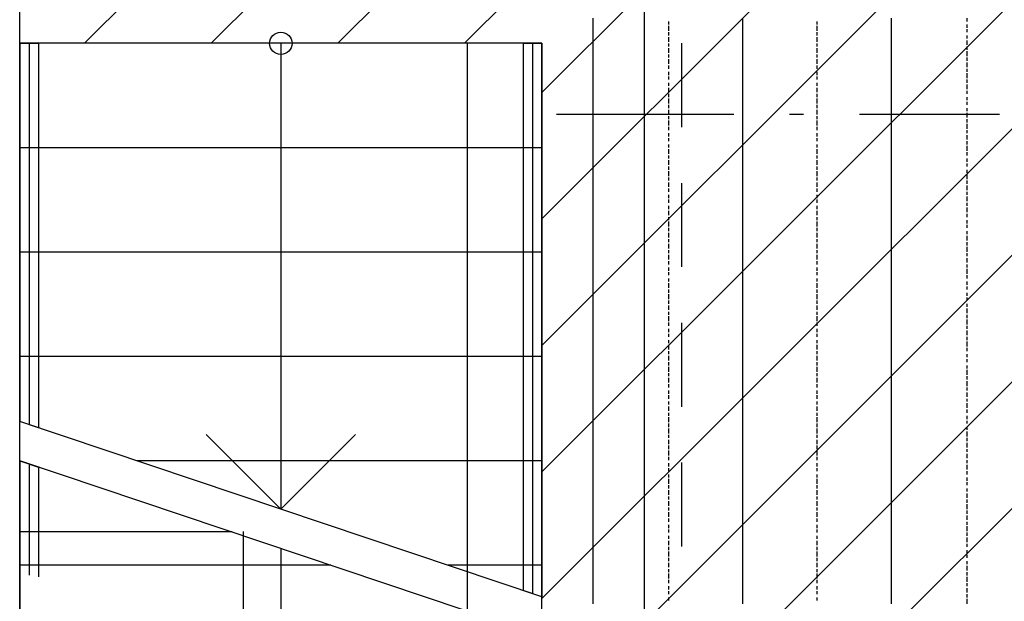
# Model space of a CAD drawing. Extents: x 997 to 109698, y 921 to 94021.
# Tile 404 of 656: x 13473 to 16112, y 41924 to 43484. Entities that reach past the tile are written whole.
import ezdxf

# ---------------------------------------------------------------- set-up
doc = ezdxf.new("R2010")
doc.units = 0
doc.header["$MEASUREMENT"] = 0
for name, color, linetype in [('12', 7, 'CONTINUOUS'), ('28', 7, 'CONTINUOUS'), ('40', 7, 'CONTINUOUS')]:
    doc.layers.add(name, color=color, linetype=linetype)

msp = doc.modelspace()

# ---------------------------------------------------------------- linework, layer by layer
at = {"layer": '12', "color": 24}
for p, q in [((15147.636205, 35595.953237), (15147.636205, 45195.953237)), ((15247.636205, 43195.953237), (15247.636205, 43420.953237)), ((15247.636205, 42820.953237), (15247.636205, 43045.953237)), ((15247.636205, 42445.953237), (15247.636205, 42670.953237)), ((15247.636205, 42070.953237), (15247.636205, 42295.953237))]:
    msp.add_line(p, q, dxfattribs=at)
at = {"layer": '12', "color": 5}
for p, q in [((15009.630503, 43475.563401), (15009.630503, 43488.563401)), ((15009.630503, 43467.563401), (15009.630503, 43475.563401)), ((15411.630503, 43475.563401), (15411.630503, 43488.563401)), ((15411.630503, 43467.563401), (15411.630503, 43475.563401)), ((15809.630503, 43475.563401), (15809.630503, 43488.563401)), ((15809.630503, 43467.563401), (15809.630503, 43475.563401)), ((15009.630503, 43454.563401), (15009.630503, 43467.563401)), ((15009.630503, 43445.563401), (15009.630503, 43454.563401)), ((15411.630503, 43454.563401), (15411.630503, 43467.563401)), ((15411.630503, 43445.563401), (15411.630503, 43454.563401)), ((15809.630503, 43454.563401), (15809.630503, 43467.563401)), ((15809.630503, 43445.563401), (15809.630503, 43454.563401)), ((15009.630503, 43437.563401), (15009.630503, 43445.563401)), ((15009.630503, 43424.563401), (15009.630503, 43437.563401)), ((15009.630503, 43416.563401), (15009.630503, 43424.563401)), ((15411.630503, 43437.563401), (15411.630503, 43445.563401)), ((15411.630503, 43424.563401), (15411.630503, 43437.563401)), ((15411.630503, 43416.563401), (15411.630503, 43424.563401)), ((15809.630503, 43437.563401), (15809.630503, 43445.563401)), ((15809.630503, 43424.563401), (15809.630503, 43437.563401)), ((15809.630503, 43416.563401), (15809.630503, 43424.563401)), ((15009.630503, 43407.563401), (15009.630503, 43416.563401)), ((15009.630503, 43395.563401), (15009.630503, 43407.563401)), ((15009.630503, 43386.563401), (15009.630503, 43395.563401)), ((15411.630503, 43407.563401), (15411.630503, 43416.563401)), ((15411.630503, 43395.563401), (15411.630503, 43407.563401)), ((15411.630503, 43386.563401), (15411.630503, 43395.563401)), ((15809.630503, 43407.563401), (15809.630503, 43416.563401)), ((15809.630503, 43395.563401), (15809.630503, 43407.563401)), ((15809.630503, 43386.563401), (15809.630503, 43395.563401)), ((15009.630503, 43378.563401), (15009.630503, 43386.563401)), ((15009.630503, 43365.563401), (15009.630503, 43378.563401)), ((15411.630503, 43378.563401), (15411.630503, 43386.563401)), ((15411.630503, 43365.563401), (15411.630503, 43378.563401)), ((15809.630503, 43378.563401), (15809.630503, 43386.563401)), ((15809.630503, 43365.563401), (15809.630503, 43378.563401)), ((15009.630503, 43356.563401), (15009.630503, 43365.563401)), ((15009.630503, 43344.563401), (15009.630503, 43356.563401)), ((15009.630503, 43335.563401), (15009.630503, 43344.563401)), ((15411.630503, 43356.563401), (15411.630503, 43365.563401)), ((15411.630503, 43344.563401), (15411.630503, 43356.563401)), ((15411.630503, 43335.563401), (15411.630503, 43344.563401)), ((15809.630503, 43356.563401), (15809.630503, 43365.563401)), ((15809.630503, 43344.563401), (15809.630503, 43356.563401)), ((15809.630503, 43335.563401), (15809.630503, 43344.563401)), ((15009.630503, 43327.563401), (15009.630503, 43335.563401)), ((15009.630503, 43314.563401), (15009.630503, 43327.563401)), ((15009.630503, 43306.563401), (15009.630503, 43314.563401)), ((15411.630503, 43327.563401), (15411.630503, 43335.563401)), ((15411.630503, 43314.563401), (15411.630503, 43327.563401)), ((15411.630503, 43306.563401), (15411.630503, 43314.563401)), ((15809.630503, 43327.563401), (15809.630503, 43335.563401)), ((15809.630503, 43314.563401), (15809.630503, 43327.563401)), ((15809.630503, 43306.563401), (15809.630503, 43314.563401)), ((15009.630503, 43297.563401), (15009.630503, 43306.563401)), ((15009.630503, 43285.563401), (15009.630503, 43297.563401)), ((15411.630503, 43297.563401), (15411.630503, 43306.563401)), ((15411.630503, 43285.563401), (15411.630503, 43297.563401)), ((15809.630503, 43297.563401), (15809.630503, 43306.563401)), ((15809.630503, 43285.563401), (15809.630503, 43297.563401)), ((15009.630503, 43276.563401), (15009.630503, 43285.563401)), ((15009.630503, 43268.563401), (15009.630503, 43276.563401)), ((15009.630503, 43255.563401), (15009.630503, 43268.563401)), ((15411.630503, 43276.563401), (15411.630503, 43285.563401)), ((15411.630503, 43268.563401), (15411.630503, 43276.563401)), ((15411.630503, 43255.563401), (15411.630503, 43268.563401)), ((15809.630503, 43276.563401), (15809.630503, 43285.563401)), ((15809.630503, 43268.563401), (15809.630503, 43276.563401)), ((15809.630503, 43255.563401), (15809.630503, 43268.563401)), ((15009.630503, 43246.563401), (15009.630503, 43255.563401)), ((15009.630503, 43234.563401), (15009.630503, 43246.563401)), ((15411.630503, 43246.563401), (15411.630503, 43255.563401)), ((15411.630503, 43234.563401), (15411.630503, 43246.563401)), ((15809.630503, 43246.563401), (15809.630503, 43255.563401)), ((15809.630503, 43234.563401), (15809.630503, 43246.563401)), ((15009.630503, 43225.563401), (15009.630503, 43234.563401)), ((15009.630503, 43217.563401), (15009.630503, 43225.563401)), ((15009.630503, 43204.563401), (15009.630503, 43217.563401)), ((15411.630503, 43225.563401), (15411.630503, 43234.563401)), ((15411.630503, 43217.563401), (15411.630503, 43225.563401)), ((15411.630503, 43204.563401), (15411.630503, 43217.563401)), ((15809.630503, 43225.563401), (15809.630503, 43234.563401)), ((15809.630503, 43217.563401), (15809.630503, 43225.563401)), ((15809.630503, 43204.563401), (15809.630503, 43217.563401)), ((15009.630503, 43196.563401), (15009.630503, 43204.563401)), ((15009.630503, 43187.563401), (15009.630503, 43196.563401)), ((15009.630503, 43174.563401), (15009.630503, 43187.563401)), ((15411.630503, 43196.563401), (15411.630503, 43204.563401)), ((15411.630503, 43187.563401), (15411.630503, 43196.563401)), ((15411.630503, 43174.563401), (15411.630503, 43187.563401)), ((15809.630503, 43196.563401), (15809.630503, 43204.563401)), ((15809.630503, 43187.563401), (15809.630503, 43196.563401)), ((15809.630503, 43174.563401), (15809.630503, 43187.563401)), ((15009.630503, 43166.563401), (15009.630503, 43174.563401)), ((15009.630503, 43158.563401), (15009.630503, 43166.563401)), ((15009.630503, 43145.563401), (15009.630503, 43158.563401)), ((15411.630503, 43166.563401), (15411.630503, 43174.563401)), ((15411.630503, 43158.563401), (15411.630503, 43166.563401)), ((15411.630503, 43145.563401), (15411.630503, 43158.563401)), ((15809.630503, 43166.563401), (15809.630503, 43174.563401)), ((15809.630503, 43158.563401), (15809.630503, 43166.563401)), ((15809.630503, 43145.563401), (15809.630503, 43158.563401)), ((15009.630503, 43136.563401), (15009.630503, 43145.563401)), ((15009.630503, 43124.563401), (15009.630503, 43136.563401)), ((15411.630503, 43136.563401), (15411.630503, 43145.563401)), ((15411.630503, 43124.563401), (15411.630503, 43136.563401)), ((15809.630503, 43136.563401), (15809.630503, 43145.563401)), ((15809.630503, 43124.563401), (15809.630503, 43136.563401)), ((15009.630503, 43115.563401), (15009.630503, 43124.563401)), ((15009.630503, 43107.563401), (15009.630503, 43115.563401)), ((15009.630503, 43094.563401), (15009.630503, 43107.563401)), ((15411.630503, 43115.563401), (15411.630503, 43124.563401)), ((15411.630503, 43107.563401), (15411.630503, 43115.563401)), ((15411.630503, 43094.563401), (15411.630503, 43107.563401)), ((15809.630503, 43115.563401), (15809.630503, 43124.563401)), ((15809.630503, 43107.563401), (15809.630503, 43115.563401)), ((15809.630503, 43094.563401), (15809.630503, 43107.563401)), ((15009.630503, 43086.563401), (15009.630503, 43094.563401)), ((15009.630503, 43077.563401), (15009.630503, 43086.563401)), ((15009.630503, 43064.563401), (15009.630503, 43077.563401)), ((15411.630503, 43086.563401), (15411.630503, 43094.563401)), ((15411.630503, 43077.563401), (15411.630503, 43086.563401)), ((15411.630503, 43064.563401), (15411.630503, 43077.563401)), ((15809.630503, 43086.563401), (15809.630503, 43094.563401)), ((15809.630503, 43077.563401), (15809.630503, 43086.563401)), ((15809.630503, 43064.563401), (15809.630503, 43077.563401)), ((15009.630503, 43056.563401), (15009.630503, 43064.563401)), ((15009.630503, 43047.563401), (15009.630503, 43056.563401)), ((15411.630503, 43056.563401), (15411.630503, 43064.563401)), ((15411.630503, 43047.563401), (15411.630503, 43056.563401)), ((15809.630503, 43056.563401), (15809.630503, 43064.563401)), ((15809.630503, 43047.563401), (15809.630503, 43056.563401)), ((15009.630503, 43035.563401), (15009.630503, 43047.563401)), ((15009.630503, 43026.563401), (15009.630503, 43035.563401)), ((15009.630503, 43014.563401), (15009.630503, 43026.563401)), ((15411.630503, 43035.563401), (15411.630503, 43047.563401)), ((15411.630503, 43026.563401), (15411.630503, 43035.563401)), ((15411.630503, 43014.563401), (15411.630503, 43026.563401)), ((15809.630503, 43035.563401), (15809.630503, 43047.563401)), ((15809.630503, 43026.563401), (15809.630503, 43035.563401)), ((15809.630503, 43014.563401), (15809.630503, 43026.563401)), ((15009.630503, 43005.563401), (15009.630503, 43014.563401)), ((15009.630503, 42997.563401), (15009.630503, 43005.563401)), ((15009.630503, 42984.563401), (15009.630503, 42997.563401)), ((15411.630503, 43005.563401), (15411.630503, 43014.563401)), ((15411.630503, 42997.563401), (15411.630503, 43005.563401)), ((15411.630503, 42984.563401), (15411.630503, 42997.563401)), ((15809.630503, 43005.563401), (15809.630503, 43014.563401)), ((15809.630503, 42997.563401), (15809.630503, 43005.563401)), ((15809.630503, 42984.563401), (15809.630503, 42997.563401)), ((15009.630503, 42975.563401), (15009.630503, 42984.563401)), ((15009.630503, 42967.563401), (15009.630503, 42975.563401)), ((15411.630503, 42975.563401), (15411.630503, 42984.563401)), ((15411.630503, 42967.563401), (15411.630503, 42975.563401)), ((15809.630503, 42975.563401), (15809.630503, 42984.563401)), ((15809.630503, 42967.563401), (15809.630503, 42975.563401)), ((15009.630503, 42954.563401), (15009.630503, 42967.563401)), ((15009.630503, 42946.563401), (15009.630503, 42954.563401)), ((15009.630503, 42937.563401), (15009.630503, 42946.563401)), ((15411.630503, 42954.563401), (15411.630503, 42967.563401)), ((15411.630503, 42946.563401), (15411.630503, 42954.563401)), ((15411.630503, 42937.563401), (15411.630503, 42946.563401)), ((15809.630503, 42954.563401), (15809.630503, 42967.563401)), ((15809.630503, 42946.563401), (15809.630503, 42954.563401)), ((15809.630503, 42937.563401), (15809.630503, 42946.563401)), ((15009.630503, 42925.563401), (15009.630503, 42937.563401)), ((15009.630503, 42916.563401), (15009.630503, 42925.563401)), ((15411.630503, 42925.563401), (15411.630503, 42937.563401)), ((15411.630503, 42916.563401), (15411.630503, 42925.563401)), ((15809.630503, 42925.563401), (15809.630503, 42937.563401)), ((15809.630503, 42916.563401), (15809.630503, 42925.563401)), ((15009.630503, 42908.563401), (15009.630503, 42916.563401)), ((15009.630503, 42895.563401), (15009.630503, 42908.563401)), ((15009.630503, 42887.563401), (15009.630503, 42895.563401)), ((15411.630503, 42908.563401), (15411.630503, 42916.563401)), ((15411.630503, 42895.563401), (15411.630503, 42908.563401)), ((15411.630503, 42887.563401), (15411.630503, 42895.563401)), ((15809.630503, 42908.563401), (15809.630503, 42916.563401)), ((15809.630503, 42895.563401), (15809.630503, 42908.563401)), ((15809.630503, 42887.563401), (15809.630503, 42895.563401)), ((15009.630503, 42874.563401), (15009.630503, 42887.563401)), ((15009.630503, 42865.563401), (15009.630503, 42874.563401)), ((15009.630503, 42857.563401), (15009.630503, 42865.563401)), ((15411.630503, 42874.563401), (15411.630503, 42887.563401)), ((15411.630503, 42865.563401), (15411.630503, 42874.563401)), ((15411.630503, 42857.563401), (15411.630503, 42865.563401)), ((15809.630503, 42874.563401), (15809.630503, 42887.563401)), ((15809.630503, 42865.563401), (15809.630503, 42874.563401)), ((15809.630503, 42857.563401), (15809.630503, 42865.563401)), ((15009.630503, 42844.563401), (15009.630503, 42857.563401)), ((15009.630503, 42836.563401), (15009.630503, 42844.563401)), ((15411.630503, 42844.563401), (15411.630503, 42857.563401)), ((15411.630503, 42836.563401), (15411.630503, 42844.563401)), ((15809.630503, 42844.563401), (15809.630503, 42857.563401)), ((15809.630503, 42836.563401), (15809.630503, 42844.563401)), ((15009.630503, 42827.563401), (15009.630503, 42836.563401)), ((15009.630503, 42815.563401), (15009.630503, 42827.563401)), ((15009.630503, 42806.563401), (15009.630503, 42815.563401)), ((15411.630503, 42827.563401), (15411.630503, 42836.563401)), ((15411.630503, 42815.563401), (15411.630503, 42827.563401)), ((15411.630503, 42806.563401), (15411.630503, 42815.563401)), ((15809.630503, 42827.563401), (15809.630503, 42836.563401)), ((15809.630503, 42815.563401), (15809.630503, 42827.563401)), ((15809.630503, 42806.563401), (15809.630503, 42815.563401)), ((15009.630503, 42798.563401), (15009.630503, 42806.563401)), ((15009.630503, 42785.563401), (15009.630503, 42798.563401)), ((15411.630503, 42798.563401), (15411.630503, 42806.563401)), ((15411.630503, 42785.563401), (15411.630503, 42798.563401)), ((15809.630503, 42798.563401), (15809.630503, 42806.563401)), ((15809.630503, 42785.563401), (15809.630503, 42798.563401)), ((15009.630503, 42777.563401), (15009.630503, 42785.563401)), ((15009.630503, 42764.563401), (15009.630503, 42777.563401)), ((15009.630503, 42755.563401), (15009.630503, 42764.563401)), ((15411.630503, 42777.563401), (15411.630503, 42785.563401)), ((15411.630503, 42764.563401), (15411.630503, 42777.563401)), ((15411.630503, 42755.563401), (15411.630503, 42764.563401)), ((15809.630503, 42777.563401), (15809.630503, 42785.563401)), ((15809.630503, 42764.563401), (15809.630503, 42777.563401)), ((15809.630503, 42755.563401), (15809.630503, 42764.563401)), ((15009.630503, 42747.563401), (15009.630503, 42755.563401)), ((15009.630503, 42734.563401), (15009.630503, 42747.563401)), ((15009.630503, 42726.563401), (15009.630503, 42734.563401)), ((15411.630503, 42747.563401), (15411.630503, 42755.563401)), ((15411.630503, 42734.563401), (15411.630503, 42747.563401)), ((15411.630503, 42726.563401), (15411.630503, 42734.563401)), ((15809.630503, 42747.563401), (15809.630503, 42755.563401)), ((15809.630503, 42734.563401), (15809.630503, 42747.563401)), ((15809.630503, 42726.563401), (15809.630503, 42734.563401)), ((15009.630503, 42717.563401), (15009.630503, 42726.563401)), ((15009.630503, 42705.563401), (15009.630503, 42717.563401)), ((15411.630503, 42717.563401), (15411.630503, 42726.563401)), ((15411.630503, 42705.563401), (15411.630503, 42717.563401)), ((15809.630503, 42717.563401), (15809.630503, 42726.563401)), ((15809.630503, 42705.563401), (15809.630503, 42717.563401)), ((15009.630503, 42696.563401), (15009.630503, 42705.563401)), ((15009.630503, 42688.563401), (15009.630503, 42696.563401)), ((15009.630503, 42675.563401), (15009.630503, 42688.563401)), ((15411.630503, 42696.563401), (15411.630503, 42705.563401)), ((15411.630503, 42688.563401), (15411.630503, 42696.563401)), ((15411.630503, 42675.563401), (15411.630503, 42688.563401)), ((15809.630503, 42696.563401), (15809.630503, 42705.563401)), ((15809.630503, 42688.563401), (15809.630503, 42696.563401)), ((15809.630503, 42675.563401), (15809.630503, 42688.563401)), ((15009.630503, 42666.563401), (15009.630503, 42675.563401)), ((15009.630503, 42654.563401), (15009.630503, 42666.563401)), ((15009.630503, 42645.563401), (15009.630503, 42654.563401)), ((15411.630503, 42666.563401), (15411.630503, 42675.563401)), ((15411.630503, 42654.563401), (15411.630503, 42666.563401)), ((15411.630503, 42645.563401), (15411.630503, 42654.563401)), ((15809.630503, 42666.563401), (15809.630503, 42675.563401)), ((15809.630503, 42654.563401), (15809.630503, 42666.563401)), ((15809.630503, 42645.563401), (15809.630503, 42654.563401)), ((15009.630503, 42637.563401), (15009.630503, 42645.563401)), ((15009.630503, 42624.563401), (15009.630503, 42637.563401)), ((15411.630503, 42637.563401), (15411.630503, 42645.563401)), ((15411.630503, 42624.563401), (15411.630503, 42637.563401)), ((15809.630503, 42637.563401), (15809.630503, 42645.563401)), ((15809.630503, 42624.563401), (15809.630503, 42637.563401)), ((15009.630503, 42616.563401), (15009.630503, 42624.563401)), ((15009.630503, 42607.563401), (15009.630503, 42616.563401)), ((15009.630503, 42594.563401), (15009.630503, 42607.563401)), ((15411.630503, 42616.563401), (15411.630503, 42624.563401)), ((15411.630503, 42607.563401), (15411.630503, 42616.563401)), ((15411.630503, 42594.563401), (15411.630503, 42607.563401)), ((15809.630503, 42616.563401), (15809.630503, 42624.563401)), ((15809.630503, 42607.563401), (15809.630503, 42616.563401)), ((15809.630503, 42594.563401), (15809.630503, 42607.563401)), ((15009.630503, 42586.563401), (15009.630503, 42594.563401)), ((15009.630503, 42578.563401), (15009.630503, 42586.563401)), ((15009.630503, 42565.563401), (15009.630503, 42578.563401)), ((15411.630503, 42586.563401), (15411.630503, 42594.563401)), ((15411.630503, 42578.563401), (15411.630503, 42586.563401)), ((15411.630503, 42565.563401), (15411.630503, 42578.563401)), ((15809.630503, 42586.563401), (15809.630503, 42594.563401)), ((15809.630503, 42578.563401), (15809.630503, 42586.563401)), ((15809.630503, 42565.563401), (15809.630503, 42578.563401)), ((15009.630503, 42556.563401), (15009.630503, 42565.563401)), ((15009.630503, 42544.563401), (15009.630503, 42556.563401)), ((15411.630503, 42556.563401), (15411.630503, 42565.563401)), ((15411.630503, 42544.563401), (15411.630503, 42556.563401)), ((15809.630503, 42556.563401), (15809.630503, 42565.563401)), ((15809.630503, 42544.563401), (15809.630503, 42556.563401)), ((15009.630503, 42535.563401), (15009.630503, 42544.563401)), ((15009.630503, 42527.563401), (15009.630503, 42535.563401)), ((15009.630503, 42514.563401), (15009.630503, 42527.563401)), ((15411.630503, 42535.563401), (15411.630503, 42544.563401)), ((15411.630503, 42527.563401), (15411.630503, 42535.563401)), ((15411.630503, 42514.563401), (15411.630503, 42527.563401)), ((15809.630503, 42535.563401), (15809.630503, 42544.563401)), ((15809.630503, 42527.563401), (15809.630503, 42535.563401)), ((15809.630503, 42514.563401), (15809.630503, 42527.563401)), ((15009.630503, 42506.563401), (15009.630503, 42514.563401)), ((15009.630503, 42497.563401), (15009.630503, 42506.563401)), ((15009.630503, 42484.563401), (15009.630503, 42497.563401)), ((15411.630503, 42506.563401), (15411.630503, 42514.563401)), ((15411.630503, 42497.563401), (15411.630503, 42506.563401)), ((15411.630503, 42484.563401), (15411.630503, 42497.563401)), ((15809.630503, 42506.563401), (15809.630503, 42514.563401)), ((15809.630503, 42497.563401), (15809.630503, 42506.563401)), ((15809.630503, 42484.563401), (15809.630503, 42497.563401)), ((15009.630503, 42476.563401), (15009.630503, 42484.563401)), ((15009.630503, 42467.563401), (15009.630503, 42476.563401)), ((15411.630503, 42476.563401), (15411.630503, 42484.563401)), ((15411.630503, 42467.563401), (15411.630503, 42476.563401)), ((15809.630503, 42476.563401), (15809.630503, 42484.563401)), ((15809.630503, 42467.563401), (15809.630503, 42476.563401)), ((15009.630503, 42455.563401), (15009.630503, 42467.563401)), ((15009.630503, 42446.563401), (15009.630503, 42455.563401)), ((15009.630503, 42434.563401), (15009.630503, 42446.563401)), ((15411.630503, 42455.563401), (15411.630503, 42467.563401)), ((15411.630503, 42446.563401), (15411.630503, 42455.563401)), ((15411.630503, 42434.563401), (15411.630503, 42446.563401)), ((15809.630503, 42455.563401), (15809.630503, 42467.563401)), ((15809.630503, 42446.563401), (15809.630503, 42455.563401)), ((15809.630503, 42434.563401), (15809.630503, 42446.563401)), ((15009.630503, 42425.563401), (15009.630503, 42434.563401)), ((15009.630503, 42417.563401), (15009.630503, 42425.563401)), ((15009.630503, 42404.563401), (15009.630503, 42417.563401)), ((15411.630503, 42425.563401), (15411.630503, 42434.563401)), ((15411.630503, 42417.563401), (15411.630503, 42425.563401)), ((15411.630503, 42404.563401), (15411.630503, 42417.563401)), ((15809.630503, 42425.563401), (15809.630503, 42434.563401)), ((15809.630503, 42417.563401), (15809.630503, 42425.563401)), ((15809.630503, 42404.563401), (15809.630503, 42417.563401)), ((15009.630503, 42396.563401), (15009.630503, 42404.563401)), ((15009.630503, 42387.563401), (15009.630503, 42396.563401)), ((15411.630503, 42396.563401), (15411.630503, 42404.563401)), ((15411.630503, 42387.563401), (15411.630503, 42396.563401)), ((15809.630503, 42396.563401), (15809.630503, 42404.563401)), ((15809.630503, 42387.563401), (15809.630503, 42396.563401)), ((15009.630503, 42374.563401), (15009.630503, 42387.563401)), ((15009.630503, 42366.563401), (15009.630503, 42374.563401)), ((15009.630503, 42357.563401), (15009.630503, 42366.563401)), ((15411.630503, 42374.563401), (15411.630503, 42387.563401)), ((15411.630503, 42366.563401), (15411.630503, 42374.563401)), ((15411.630503, 42357.563401), (15411.630503, 42366.563401)), ((15809.630503, 42374.563401), (15809.630503, 42387.563401)), ((15809.630503, 42366.563401), (15809.630503, 42374.563401)), ((15809.630503, 42357.563401), (15809.630503, 42366.563401)), ((15009.630503, 42345.563401), (15009.630503, 42357.563401)), ((15009.630503, 42336.563401), (15009.630503, 42345.563401)), ((15411.630503, 42345.563401), (15411.630503, 42357.563401)), ((15411.630503, 42336.563401), (15411.630503, 42345.563401)), ((15809.630503, 42345.563401), (15809.630503, 42357.563401)), ((15809.630503, 42336.563401), (15809.630503, 42345.563401)), ((15009.630503, 42328.563401), (15009.630503, 42336.563401)), ((15009.630503, 42315.563401), (15009.630503, 42328.563401)), ((15009.630503, 42307.563401), (15009.630503, 42315.563401)), ((15411.630503, 42328.563401), (15411.630503, 42336.563401)), ((15411.630503, 42315.563401), (15411.630503, 42328.563401)), ((15411.630503, 42307.563401), (15411.630503, 42315.563401)), ((15809.630503, 42328.563401), (15809.630503, 42336.563401)), ((15809.630503, 42315.563401), (15809.630503, 42328.563401)), ((15809.630503, 42307.563401), (15809.630503, 42315.563401)), ((15009.630503, 42294.563401), (15009.630503, 42307.563401)), ((15009.630503, 42285.563401), (15009.630503, 42294.563401)), ((15009.630503, 42277.563401), (15009.630503, 42285.563401)), ((15411.630503, 42294.563401), (15411.630503, 42307.563401)), ((15411.630503, 42285.563401), (15411.630503, 42294.563401)), ((15411.630503, 42277.563401), (15411.630503, 42285.563401)), ((15809.630503, 42294.563401), (15809.630503, 42307.563401)), ((15809.630503, 42285.563401), (15809.630503, 42294.563401)), ((15809.630503, 42277.563401), (15809.630503, 42285.563401)), ((15009.630503, 42264.563401), (15009.630503, 42277.563401)), ((15009.630503, 42256.563401), (15009.630503, 42264.563401)), ((15411.630503, 42264.563401), (15411.630503, 42277.563401)), ((15411.630503, 42256.563401), (15411.630503, 42264.563401)), ((15809.630503, 42264.563401), (15809.630503, 42277.563401)), ((15809.630503, 42256.563401), (15809.630503, 42264.563401)), ((15009.630503, 42247.563401), (15009.630503, 42256.563401)), ((15009.630503, 42235.563401), (15009.630503, 42247.563401)), ((15009.630503, 42226.563401), (15009.630503, 42235.563401)), ((15411.630503, 42247.563401), (15411.630503, 42256.563401)), ((15411.630503, 42235.563401), (15411.630503, 42247.563401)), ((15411.630503, 42226.563401), (15411.630503, 42235.563401)), ((15809.630503, 42247.563401), (15809.630503, 42256.563401)), ((15809.630503, 42235.563401), (15809.630503, 42247.563401)), ((15809.630503, 42226.563401), (15809.630503, 42235.563401)), ((15009.630503, 42218.563401), (15009.630503, 42226.563401)), ((15009.630503, 42205.563401), (15009.630503, 42218.563401)), ((15009.630503, 42197.563401), (15009.630503, 42205.563401)), ((15411.630503, 42218.563401), (15411.630503, 42226.563401)), ((15411.630503, 42205.563401), (15411.630503, 42218.563401)), ((15411.630503, 42197.563401), (15411.630503, 42205.563401)), ((15809.630503, 42218.563401), (15809.630503, 42226.563401)), ((15809.630503, 42205.563401), (15809.630503, 42218.563401)), ((15809.630503, 42197.563401), (15809.630503, 42205.563401)), ((15009.630503, 42184.563401), (15009.630503, 42197.563401)), ((15009.630503, 42175.563401), (15009.630503, 42184.563401)), ((15411.630503, 42184.563401), (15411.630503, 42197.563401)), ((15411.630503, 42175.563401), (15411.630503, 42184.563401)), ((15809.630503, 42184.563401), (15809.630503, 42197.563401)), ((15809.630503, 42175.563401), (15809.630503, 42184.563401)), ((15009.630503, 42167.563401), (15009.630503, 42175.563401)), ((15009.630503, 42154.563401), (15009.630503, 42167.563401)), ((15009.630503, 42146.563401), (15009.630503, 42154.563401)), ((15411.630503, 42167.563401), (15411.630503, 42175.563401)), ((15411.630503, 42154.563401), (15411.630503, 42167.563401)), ((15411.630503, 42146.563401), (15411.630503, 42154.563401)), ((15809.630503, 42167.563401), (15809.630503, 42175.563401)), ((15809.630503, 42154.563401), (15809.630503, 42167.563401)), ((15809.630503, 42146.563401), (15809.630503, 42154.563401)), ((15009.630503, 42137.563401), (15009.630503, 42146.563401)), ((15009.630503, 42125.563401), (15009.630503, 42137.563401)), ((15411.630503, 42137.563401), (15411.630503, 42146.563401)), ((15411.630503, 42125.563401), (15411.630503, 42137.563401)), ((15809.630503, 42137.563401), (15809.630503, 42146.563401)), ((15809.630503, 42125.563401), (15809.630503, 42137.563401)), ((15009.630503, 42116.563401), (15009.630503, 42125.563401)), ((15009.630503, 42108.563401), (15009.630503, 42116.563401)), ((15009.630503, 42095.563401), (15009.630503, 42108.563401)), ((15411.630503, 42116.563401), (15411.630503, 42125.563401)), ((15411.630503, 42108.563401), (15411.630503, 42116.563401)), ((15411.630503, 42095.563401), (15411.630503, 42108.563401)), ((15809.630503, 42116.563401), (15809.630503, 42125.563401)), ((15809.630503, 42108.563401), (15809.630503, 42116.563401)), ((15809.630503, 42095.563401), (15809.630503, 42108.563401)), ((15009.630503, 42086.563401), (15009.630503, 42095.563401)), ((15009.630503, 42074.563401), (15009.630503, 42086.563401)), ((15009.630503, 42065.563401), (15009.630503, 42074.563401)), ((15411.630503, 42086.563401), (15411.630503, 42095.563401)), ((15411.630503, 42074.563401), (15411.630503, 42086.563401)), ((15411.630503, 42065.563401), (15411.630503, 42074.563401)), ((15809.630503, 42086.563401), (15809.630503, 42095.563401)), ((15809.630503, 42074.563401), (15809.630503, 42086.563401)), ((15809.630503, 42065.563401), (15809.630503, 42074.563401)), ((15009.630503, 42057.563401), (15009.630503, 42065.563401)), ((15009.630503, 42044.563401), (15009.630503, 42057.563401)), ((15411.630503, 42057.563401), (15411.630503, 42065.563401)), ((15411.630503, 42044.563401), (15411.630503, 42057.563401)), ((15809.630503, 42057.563401), (15809.630503, 42065.563401)), ((15809.630503, 42044.563401), (15809.630503, 42057.563401)), ((15009.630503, 42036.563401), (15009.630503, 42044.563401)), ((15009.630503, 42027.563401), (15009.630503, 42036.563401)), ((15009.630503, 42015.563401), (15009.630503, 42027.563401)), ((15411.630503, 42036.563401), (15411.630503, 42044.563401)), ((15411.630503, 42027.563401), (15411.630503, 42036.563401)), ((15411.630503, 42015.563401), (15411.630503, 42027.563401)), ((15809.630503, 42036.563401), (15809.630503, 42044.563401)), ((15809.630503, 42027.563401), (15809.630503, 42036.563401)), ((15809.630503, 42015.563401), (15809.630503, 42027.563401)), ((15009.630503, 42006.563401), (15009.630503, 42015.563401)), ((15009.630503, 41998.563401), (15009.630503, 42006.563401)), ((15009.630503, 41985.563401), (15009.630503, 41998.563401)), ((15411.630503, 42006.563401), (15411.630503, 42015.563401)), ((15411.630503, 41998.563401), (15411.630503, 42006.563401)), ((15411.630503, 41985.563401), (15411.630503, 41998.563401)), ((15809.630503, 42006.563401), (15809.630503, 42015.563401)), ((15809.630503, 41998.563401), (15809.630503, 42006.563401)), ((15809.630503, 41985.563401), (15809.630503, 41998.563401)), ((15009.630503, 41976.563401), (15009.630503, 41985.563401)), ((15009.630503, 41964.563401), (15009.630503, 41976.563401)), ((15411.630503, 41976.563401), (15411.630503, 41985.563401)), ((15411.630503, 41964.563401), (15411.630503, 41976.563401)), ((15809.630503, 41976.563401), (15809.630503, 41985.563401)), ((15809.630503, 41964.563401), (15809.630503, 41976.563401)), ((15009.630503, 41955.563401), (15009.630503, 41964.563401)), ((15009.630503, 41947.563401), (15009.630503, 41955.563401)), ((15009.630503, 41934.563401), (15009.630503, 41947.563401)), ((15411.630503, 41955.563401), (15411.630503, 41964.563401)), ((15411.630503, 41947.563401), (15411.630503, 41955.563401)), ((15411.630503, 41934.563401), (15411.630503, 41947.563401)), ((15809.630503, 41955.563401), (15809.630503, 41964.563401)), ((15809.630503, 41947.563401), (15809.630503, 41955.563401)), ((15809.630503, 41934.563401), (15809.630503, 41947.563401)), ((15009.630503, 41926.563401), (15009.630503, 41934.563401)), ((15009.630503, 41917.563401), (15009.630503, 41926.563401)), ((15411.630503, 41926.563401), (15411.630503, 41934.563401)), ((15411.630503, 41917.563401), (15411.630503, 41926.563401)), ((15809.630503, 41926.563401), (15809.630503, 41934.563401)), ((15809.630503, 41917.563401), (15809.630503, 41926.563401))]:
    msp.add_line(p, q, dxfattribs=at)
at = {"layer": '12', "color": 1}
for p, q in [((15212.630503, 43471.563401), (15212.630503, 43479.563401)), ((15610.630503, 43471.563401), (15610.630503, 43479.563401)), ((16012.630503, 43479.563401), (16012.630503, 43488.563401)), ((15212.630503, 43454.563401), (15212.630503, 43467.563401)), ((15212.630503, 43441.563401), (15212.630503, 43450.563401)), ((15610.630503, 43454.563401), (15610.630503, 43467.563401)), ((15610.630503, 43441.563401), (15610.630503, 43450.563401)), ((16012.630503, 43462.563401), (16012.630503, 43471.563401)), ((16012.630503, 43450.563401), (16012.630503, 43458.563401)), ((15212.630503, 43424.563401), (15212.630503, 43437.563401)), ((15212.630503, 43412.563401), (15212.630503, 43420.563401)), ((15610.630503, 43424.563401), (15610.630503, 43437.563401)), ((15610.630503, 43412.563401), (15610.630503, 43420.563401)), ((16012.630503, 43433.563401), (16012.630503, 43441.563401)), ((16012.630503, 43416.563401), (16012.630503, 43428.563401)), ((15212.630503, 43395.563401), (15212.630503, 43407.563401)), ((15610.630503, 43395.563401), (15610.630503, 43407.563401)), ((16012.630503, 43403.563401), (16012.630503, 43412.563401)), ((16012.630503, 43386.563401), (16012.630503, 43399.563401)), ((15212.630503, 43382.563401), (15212.630503, 43390.563401)), ((15212.630503, 43365.563401), (15212.630503, 43378.563401)), ((15610.630503, 43382.563401), (15610.630503, 43390.563401)), ((15610.630503, 43365.563401), (15610.630503, 43378.563401)), ((16012.630503, 43373.563401), (16012.630503, 43382.563401)), ((16012.630503, 43356.563401), (16012.630503, 43369.563401)), ((15212.630503, 43352.563401), (15212.630503, 43361.563401)), ((15212.630503, 43335.563401), (15212.630503, 43344.563401)), ((15610.630503, 43352.563401), (15610.630503, 43361.563401)), ((15610.630503, 43335.563401), (15610.630503, 43344.563401)), ((16012.630503, 43344.563401), (16012.630503, 43352.563401)), ((16012.630503, 43327.563401), (16012.630503, 43340.563401)), ((15212.630503, 43323.563401), (15212.630503, 43331.563401)), ((15212.630503, 43306.563401), (15212.630503, 43314.563401)), ((15610.630503, 43323.563401), (15610.630503, 43331.563401)), ((15610.630503, 43306.563401), (15610.630503, 43314.563401)), ((16012.630503, 43314.563401), (16012.630503, 43323.563401)), ((15212.630503, 43289.563401), (15212.630503, 43301.563401)), ((15610.630503, 43289.563401), (15610.630503, 43301.563401)), ((16012.630503, 43297.563401), (16012.630503, 43310.563401)), ((16012.630503, 43285.563401), (16012.630503, 43293.563401)), ((15212.630503, 43276.563401), (15212.630503, 43285.563401)), ((15212.630503, 43259.563401), (15212.630503, 43272.563401)), ((15610.630503, 43276.563401), (15610.630503, 43285.563401)), ((15610.630503, 43259.563401), (15610.630503, 43272.563401)), ((16012.630503, 43268.563401), (16012.630503, 43276.563401)), ((16012.630503, 43255.563401), (16012.630503, 43263.563401)), ((15212.630503, 43246.563401), (15212.630503, 43255.563401)), ((15212.630503, 43229.563401), (15212.630503, 43242.563401)), ((15610.630503, 43246.563401), (15610.630503, 43255.563401)), ((15610.630503, 43229.563401), (15610.630503, 43242.563401)), ((16012.630503, 43238.563401), (16012.630503, 43246.563401)), ((15212.630503, 43217.563401), (15212.630503, 43225.563401)), ((15212.630503, 43200.563401), (15212.630503, 43213.563401)), ((15610.630503, 43217.563401), (15610.630503, 43225.563401)), ((15610.630503, 43200.563401), (15610.630503, 43213.563401)), ((16012.630503, 43221.563401), (16012.630503, 43234.563401)), ((16012.630503, 43208.563401), (16012.630503, 43217.563401)), ((15212.630503, 43187.563401), (15212.630503, 43196.563401)), ((15610.630503, 43187.563401), (15610.630503, 43196.563401)), ((16012.630503, 43191.563401), (16012.630503, 43204.563401)), ((16012.630503, 43179.563401), (16012.630503, 43187.563401)), ((15212.630503, 43170.563401), (15212.630503, 43179.563401)), ((15212.630503, 43158.563401), (15212.630503, 43166.563401)), ((15610.630503, 43170.563401), (15610.630503, 43179.563401)), ((15610.630503, 43158.563401), (15610.630503, 43166.563401)), ((16012.630503, 43162.563401), (16012.630503, 43174.563401)), ((16012.630503, 43149.563401), (16012.630503, 43158.563401)), ((15212.630503, 43141.563401), (15212.630503, 43149.563401)), ((15212.630503, 43124.563401), (15212.630503, 43136.563401)), ((15610.630503, 43141.563401), (15610.630503, 43149.563401)), ((15610.630503, 43124.563401), (15610.630503, 43136.563401)), ((16012.630503, 43132.563401), (16012.630503, 43145.563401)), ((15212.630503, 43111.563401), (15212.630503, 43119.563401)), ((15212.630503, 43094.563401), (15212.630503, 43107.563401)), ((15610.630503, 43111.563401), (15610.630503, 43119.563401)), ((15610.630503, 43094.563401), (15610.630503, 43107.563401)), ((16012.630503, 43119.563401), (16012.630503, 43128.563401)), ((16012.630503, 43102.563401), (16012.630503, 43111.563401)), ((15212.630503, 43081.563401), (15212.630503, 43090.563401)), ((15212.630503, 43064.563401), (15212.630503, 43077.563401)), ((15610.630503, 43081.563401), (15610.630503, 43090.563401)), ((15610.630503, 43064.563401), (15610.630503, 43077.563401)), ((16012.630503, 43090.563401), (16012.630503, 43098.563401)), ((16012.630503, 43073.563401), (16012.630503, 43081.563401)), ((15212.630503, 43052.563401), (15212.630503, 43060.563401)), ((15610.630503, 43052.563401), (15610.630503, 43060.563401)), ((16012.630503, 43056.563401), (16012.630503, 43069.563401)), ((16012.630503, 43043.563401), (16012.630503, 43052.563401)), ((15212.630503, 43035.563401), (15212.630503, 43047.563401)), ((15212.630503, 43022.563401), (15212.630503, 43031.563401)), ((15610.630503, 43035.563401), (15610.630503, 43047.563401)), ((15610.630503, 43022.563401), (15610.630503, 43031.563401)), ((16012.630503, 43026.563401), (16012.630503, 43039.563401)), ((15212.630503, 43005.563401), (15212.630503, 43014.563401)), ((15212.630503, 42992.563401), (15212.630503, 43001.563401)), ((15610.630503, 43005.563401), (15610.630503, 43014.563401)), ((15610.630503, 42992.563401), (15610.630503, 43001.563401)), ((16012.630503, 43014.563401), (16012.630503, 43022.563401)), ((16012.630503, 42997.563401), (16012.630503, 43009.563401)), ((15212.630503, 42975.563401), (15212.630503, 42984.563401)), ((15212.630503, 42959.563401), (15212.630503, 42971.563401)), ((15610.630503, 42975.563401), (15610.630503, 42984.563401)), ((15610.630503, 42959.563401), (15610.630503, 42971.563401)), ((16012.630503, 42984.563401), (16012.630503, 42992.563401)), ((16012.630503, 42967.563401), (16012.630503, 42980.563401)), ((15212.630503, 42946.563401), (15212.630503, 42954.563401)), ((15610.630503, 42946.563401), (15610.630503, 42954.563401)), ((16012.630503, 42954.563401), (16012.630503, 42963.563401)), ((16012.630503, 42937.563401), (16012.630503, 42946.563401)), ((15212.630503, 42929.563401), (15212.630503, 42942.563401)), ((15212.630503, 42916.563401), (15212.630503, 42925.563401)), ((15610.630503, 42929.563401), (15610.630503, 42942.563401)), ((15610.630503, 42916.563401), (15610.630503, 42925.563401)), ((16012.630503, 42925.563401), (16012.630503, 42933.563401)), ((15212.630503, 42899.563401), (15212.630503, 42912.563401)), ((15212.630503, 42887.563401), (15212.630503, 42895.563401)), ((15610.630503, 42899.563401), (15610.630503, 42912.563401)), ((15610.630503, 42887.563401), (15610.630503, 42895.563401)), ((16012.630503, 42908.563401), (16012.630503, 42916.563401)), ((16012.630503, 42891.563401), (16012.630503, 42904.563401)), ((15212.630503, 42870.563401), (15212.630503, 42882.563401)), ((15212.630503, 42857.563401), (15212.630503, 42865.563401)), ((15610.630503, 42870.563401), (15610.630503, 42882.563401)), ((15610.630503, 42857.563401), (15610.630503, 42865.563401)), ((16012.630503, 42878.563401), (16012.630503, 42887.563401)), ((16012.630503, 42861.563401), (16012.630503, 42874.563401)), ((15212.630503, 42840.563401), (15212.630503, 42853.563401)), ((15610.630503, 42840.563401), (15610.630503, 42853.563401)), ((16012.630503, 42849.563401), (16012.630503, 42857.563401)), ((16012.630503, 42832.563401), (16012.630503, 42844.563401)), ((15212.630503, 42827.563401), (15212.630503, 42836.563401)), ((15212.630503, 42810.563401), (15212.630503, 42819.563401)), ((15610.630503, 42827.563401), (15610.630503, 42836.563401)), ((15610.630503, 42810.563401), (15610.630503, 42819.563401)), ((16012.630503, 42819.563401), (16012.630503, 42827.563401)), ((16012.630503, 42802.563401), (16012.630503, 42815.563401)), ((15212.630503, 42798.563401), (15212.630503, 42806.563401)), ((15212.630503, 42781.563401), (15212.630503, 42789.563401)), ((15610.630503, 42798.563401), (15610.630503, 42806.563401)), ((15610.630503, 42781.563401), (15610.630503, 42789.563401)), ((16012.630503, 42789.563401), (16012.630503, 42798.563401)), ((15212.630503, 42764.563401), (15212.630503, 42777.563401)), ((15212.630503, 42751.563401), (15212.630503, 42760.563401)), ((15610.630503, 42764.563401), (15610.630503, 42777.563401)), ((15610.630503, 42751.563401), (15610.630503, 42760.563401)), ((16012.630503, 42772.563401), (16012.630503, 42781.563401)), ((16012.630503, 42760.563401), (16012.630503, 42768.563401)), ((15212.630503, 42734.563401), (15212.630503, 42747.563401)), ((15610.630503, 42734.563401), (15610.630503, 42747.563401)), ((16012.630503, 42743.563401), (16012.630503, 42751.563401)), ((16012.630503, 42730.563401), (16012.630503, 42738.563401)), ((15212.630503, 42721.563401), (15212.630503, 42730.563401)), ((15212.630503, 42705.563401), (15212.630503, 42717.563401)), ((15610.630503, 42721.563401), (15610.630503, 42730.563401)), ((15610.630503, 42705.563401), (15610.630503, 42717.563401)), ((16012.630503, 42713.563401), (16012.630503, 42721.563401)), ((16012.630503, 42696.563401), (16012.630503, 42709.563401)), ((15212.630503, 42692.563401), (15212.630503, 42700.563401)), ((15212.630503, 42675.563401), (15212.630503, 42688.563401)), ((15610.630503, 42692.563401), (15610.630503, 42700.563401)), ((15610.630503, 42675.563401), (15610.630503, 42688.563401)), ((16012.630503, 42683.563401), (16012.630503, 42692.563401)), ((15212.630503, 42662.563401), (15212.630503, 42671.563401)), ((15212.630503, 42645.563401), (15212.630503, 42654.563401)), ((15610.630503, 42662.563401), (15610.630503, 42671.563401)), ((15610.630503, 42645.563401), (15610.630503, 42654.563401)), ((16012.630503, 42666.563401), (16012.630503, 42679.563401)), ((16012.630503, 42654.563401), (16012.630503, 42662.563401)), ((15212.630503, 42633.563401), (15212.630503, 42641.563401)), ((15610.630503, 42633.563401), (15610.630503, 42641.563401)), ((16012.630503, 42637.563401), (16012.630503, 42650.563401)), ((16012.630503, 42624.563401), (16012.630503, 42633.563401)), ((15212.630503, 42616.563401), (15212.630503, 42624.563401)), ((15212.630503, 42599.563401), (15212.630503, 42611.563401)), ((15610.630503, 42616.563401), (15610.630503, 42624.563401)), ((15610.630503, 42599.563401), (15610.630503, 42611.563401)), ((16012.630503, 42607.563401), (16012.630503, 42620.563401)), ((16012.630503, 42594.563401), (16012.630503, 42603.563401)), ((15212.630503, 42586.563401), (15212.630503, 42594.563401)), ((15212.630503, 42569.563401), (15212.630503, 42582.563401)), ((15610.630503, 42586.563401), (15610.630503, 42594.563401)), ((15610.630503, 42569.563401), (15610.630503, 42582.563401)), ((16012.630503, 42578.563401), (16012.630503, 42586.563401)), ((15212.630503, 42556.563401), (15212.630503, 42565.563401)), ((15212.630503, 42539.563401), (15212.630503, 42552.563401)), ((15610.630503, 42556.563401), (15610.630503, 42565.563401)), ((15610.630503, 42539.563401), (15610.630503, 42552.563401)), ((16012.630503, 42565.563401), (16012.630503, 42573.563401)), ((16012.630503, 42548.563401), (16012.630503, 42556.563401)), ((15212.630503, 42527.563401), (15212.630503, 42535.563401)), ((15212.630503, 42510.563401), (15212.630503, 42523.563401)), ((15610.630503, 42527.563401), (15610.630503, 42535.563401)), ((15610.630503, 42510.563401), (15610.630503, 42523.563401)), ((16012.630503, 42531.563401), (16012.630503, 42544.563401)), ((16012.630503, 42518.563401), (16012.630503, 42527.563401)), ((15212.630503, 42497.563401), (15212.630503, 42506.563401)), ((15610.630503, 42497.563401), (15610.630503, 42506.563401)), ((16012.630503, 42501.563401), (16012.630503, 42514.563401)), ((16012.630503, 42489.563401), (16012.630503, 42497.563401)), ((15212.630503, 42480.563401), (15212.630503, 42489.563401)), ((15212.630503, 42467.563401), (15212.630503, 42476.563401)), ((15610.630503, 42480.563401), (15610.630503, 42489.563401)), ((15610.630503, 42467.563401), (15610.630503, 42476.563401)), ((16012.630503, 42472.563401), (16012.630503, 42484.563401)), ((15212.630503, 42451.563401), (15212.630503, 42459.563401)), ((15212.630503, 42434.563401), (15212.630503, 42446.563401)), ((15610.630503, 42451.563401), (15610.630503, 42459.563401)), ((15610.630503, 42434.563401), (15610.630503, 42446.563401)), ((16012.630503, 42459.563401), (16012.630503, 42467.563401)), ((16012.630503, 42442.563401), (16012.630503, 42455.563401)), ((15212.630503, 42421.563401), (15212.630503, 42429.563401)), ((15212.630503, 42404.563401), (15212.630503, 42417.563401)), ((15610.630503, 42421.563401), (15610.630503, 42429.563401)), ((15610.630503, 42404.563401), (15610.630503, 42417.563401)), ((16012.630503, 42429.563401), (16012.630503, 42438.563401)), ((16012.630503, 42412.563401), (16012.630503, 42421.563401)), ((15212.630503, 42391.563401), (15212.630503, 42400.563401)), ((15610.630503, 42391.563401), (15610.630503, 42400.563401)), ((16012.630503, 42400.563401), (16012.630503, 42408.563401)), ((16012.630503, 42383.563401), (16012.630503, 42391.563401)), ((15212.630503, 42374.563401), (15212.630503, 42387.563401)), ((15212.630503, 42362.563401), (15212.630503, 42370.563401)), ((15610.630503, 42374.563401), (15610.630503, 42387.563401)), ((15610.630503, 42362.563401), (15610.630503, 42370.563401)), ((16012.630503, 42366.563401), (16012.630503, 42379.563401)), ((15212.630503, 42345.563401), (15212.630503, 42357.563401)), ((15212.630503, 42332.563401), (15212.630503, 42341.563401)), ((15610.630503, 42345.563401), (15610.630503, 42357.563401)), ((15610.630503, 42332.563401), (15610.630503, 42341.563401)), ((16012.630503, 42353.563401), (16012.630503, 42362.563401)), ((16012.630503, 42336.563401), (16012.630503, 42349.563401)), ((15212.630503, 42315.563401), (15212.630503, 42328.563401)), ((15212.630503, 42302.563401), (15212.630503, 42311.563401)), ((15610.630503, 42315.563401), (15610.630503, 42328.563401)), ((15610.630503, 42302.563401), (15610.630503, 42311.563401)), ((16012.630503, 42324.563401), (16012.630503, 42332.563401)), ((16012.630503, 42307.563401), (16012.630503, 42319.563401)), ((15212.630503, 42285.563401), (15212.630503, 42294.563401)), ((15610.630503, 42285.563401), (15610.630503, 42294.563401)), ((16012.630503, 42294.563401), (16012.630503, 42302.563401)), ((16012.630503, 42277.563401), (16012.630503, 42290.563401)), ((15212.630503, 42273.563401), (15212.630503, 42281.563401)), ((15212.630503, 42256.563401), (15212.630503, 42264.563401)), ((15610.630503, 42273.563401), (15610.630503, 42281.563401)), ((15610.630503, 42256.563401), (15610.630503, 42264.563401)), ((16012.630503, 42264.563401), (16012.630503, 42273.563401)), ((15212.630503, 42239.563401), (15212.630503, 42252.563401)), ((15212.630503, 42226.563401), (15212.630503, 42235.563401)), ((15610.630503, 42239.563401), (15610.630503, 42252.563401)), ((15610.630503, 42226.563401), (15610.630503, 42235.563401)), ((16012.630503, 42247.563401), (16012.630503, 42256.563401)), ((16012.630503, 42235.563401), (16012.630503, 42243.563401)), ((15212.630503, 42209.563401), (15212.630503, 42222.563401)), ((15212.630503, 42197.563401), (15212.630503, 42205.563401)), ((15610.630503, 42209.563401), (15610.630503, 42222.563401)), ((15610.630503, 42197.563401), (15610.630503, 42205.563401)), ((16012.630503, 42218.563401), (16012.630503, 42226.563401)), ((16012.630503, 42201.563401), (16012.630503, 42213.563401)), ((15212.630503, 42180.563401), (15212.630503, 42192.563401)), ((15610.630503, 42180.563401), (15610.630503, 42192.563401)), ((16012.630503, 42188.563401), (16012.630503, 42197.563401)), ((16012.630503, 42171.563401), (16012.630503, 42184.563401)), ((15212.630503, 42167.563401), (15212.630503, 42175.563401)), ((15212.630503, 42150.563401), (15212.630503, 42163.563401)), ((15610.630503, 42167.563401), (15610.630503, 42175.563401)), ((15610.630503, 42150.563401), (15610.630503, 42163.563401)), ((16012.630503, 42158.563401), (16012.630503, 42167.563401)), ((16012.630503, 42142.563401), (16012.630503, 42154.563401)), ((15212.630503, 42137.563401), (15212.630503, 42146.563401)), ((15212.630503, 42120.563401), (15212.630503, 42129.563401)), ((15610.630503, 42137.563401), (15610.630503, 42146.563401)), ((15610.630503, 42120.563401), (15610.630503, 42129.563401)), ((16012.630503, 42129.563401), (16012.630503, 42137.563401)), ((15212.630503, 42108.563401), (15212.630503, 42116.563401)), ((15610.630503, 42108.563401), (15610.630503, 42116.563401)), ((16012.630503, 42112.563401), (16012.630503, 42125.563401)), ((16012.630503, 42099.563401), (16012.630503, 42108.563401)), ((15212.630503, 42091.563401), (15212.630503, 42099.563401)), ((15212.630503, 42074.563401), (15212.630503, 42086.563401)), ((15610.630503, 42091.563401), (15610.630503, 42099.563401)), ((15610.630503, 42074.563401), (15610.630503, 42086.563401)), ((16012.630503, 42082.563401), (16012.630503, 42095.563401)), ((16012.630503, 42070.563401), (16012.630503, 42078.563401)), ((15212.630503, 42061.563401), (15212.630503, 42070.563401)), ((15212.630503, 42044.563401), (15212.630503, 42057.563401)), ((15610.630503, 42061.563401), (15610.630503, 42070.563401)), ((15610.630503, 42044.563401), (15610.630503, 42057.563401)), ((16012.630503, 42053.563401), (16012.630503, 42061.563401)), ((16012.630503, 42040.563401), (16012.630503, 42048.563401)), ((15212.630503, 42031.563401), (15212.630503, 42040.563401)), ((15212.630503, 42015.563401), (15212.630503, 42027.563401)), ((15610.630503, 42031.563401), (15610.630503, 42040.563401)), ((15610.630503, 42015.563401), (15610.630503, 42027.563401)), ((16012.630503, 42023.563401), (16012.630503, 42031.563401)), ((15212.630503, 42002.563401), (15212.630503, 42010.563401)), ((15212.630503, 41985.563401), (15212.630503, 41998.563401)), ((15610.630503, 42002.563401), (15610.630503, 42010.563401)), ((15610.630503, 41985.563401), (15610.630503, 41998.563401)), ((16012.630503, 42006.563401), (16012.630503, 42019.563401)), ((16012.630503, 41993.563401), (16012.630503, 42002.563401)), ((15212.630503, 41972.563401), (15212.630503, 41981.563401)), ((15610.630503, 41972.563401), (15610.630503, 41981.563401)), ((16012.630503, 41976.563401), (16012.630503, 41989.563401)), ((16012.630503, 41964.563401), (16012.630503, 41972.563401)), ((15212.630503, 41955.563401), (15212.630503, 41964.563401)), ((15212.630503, 41943.563401), (15212.630503, 41951.563401)), ((15610.630503, 41955.563401), (15610.630503, 41964.563401)), ((15610.630503, 41943.563401), (15610.630503, 41951.563401)), ((16012.630503, 41947.563401), (16012.630503, 41959.563401)), ((16012.630503, 41934.563401), (16012.630503, 41943.563401)), ((15212.630503, 41926.563401), (15212.630503, 41934.563401)), ((15610.630503, 41926.563401), (15610.630503, 41934.563401)), ((16012.630503, 41917.563401), (16012.630503, 41930.563401))]:
    msp.add_line(p, q, dxfattribs=at)
at = {"layer": '28', "color": 2}
for p, q in [((13646.505785, 43420.658275), (28911.802748, 58685.955237)), ((13985.91704, 43420.658275), (29251.214003, 58685.955237)), ((14325.328295, 43420.658275), (29590.625258, 58685.955237)), ((14664.73955, 43420.658275), (29930.036513, 58685.955237)), ((14872.636205, 43289.143675), (30269.447768, 58685.955237)), ((14872.636205, 42949.73242), (30608.859023, 58685.955237)), ((14872.636205, 42610.321165), (30948.270278, 58685.955237)), ((14872.636205, 42270.90991), (31287.681533, 58685.955237)), ((14872.636205, 41931.498655), (31627.092788, 58685.955237)), ((14872.636205, 41592.0874), (31966.504043, 58685.955237)), ((14872.636205, 41252.676145), (32305.915298, 58685.955237)), ((14872.636205, 40913.26489), (32645.326553, 58685.955237))]:
    msp.add_line(p, q, dxfattribs=at)
at = {"layer": '28', "color": 4}
for p, q in [((15386.630503, 43229.563401), (14911.630503, 43229.563401)), ((16099.130503, 43229.563401), (15724.130503, 43229.563401))]:
    msp.add_line(p, q, dxfattribs=at)
at = {"layer": '28', "color": 4, "linetype": 'Continuous'}
msp.add_line((15574.130503, 43229.563401), (15536.630503, 43229.563401), dxfattribs=at)
at = {"layer": '40', "color": 8, "linetype": 'Continuous'}
for p, q in [((13472.636205, 36620.953237), (13472.636205, 43780.658274)), ((13472.636205, 43420.658275), (13522.636205, 43420.658275)), ((13472.636205, 43420.658275), (13472.636205, 42406.143274)), ((14872.636205, 43420.658275), (13472.636205, 43420.658275)), ((13497.636205, 43420.658275), (13497.636205, 42397.750275)), ((13522.636205, 43420.658275), (13522.636205, 42389.357274)), ((14172.636205, 43420.658275), (14172.636205, 42171.143275)), ((14672.636205, 43420.658275), (14672.636205, 36910.953237)), ((14872.636205, 43420.658275), (14672.636205, 43420.658275)), ((14822.636205, 43420.658275), (14872.636205, 43420.658275)), ((14822.636205, 43420.658275), (14822.636205, 41952.929274)), ((14847.636205, 43420.658275), (14847.636205, 41944.536275)), ((14872.636205, 36910.953237), (14872.636205, 43420.658275)), ((14872.636205, 43420.658275), (14872.636205, 41936.143274)), ((14872.636205, 43140.658275), (13472.636205, 43140.658275)), ((14872.636205, 42860.658275), (13472.636205, 42860.658275)), ((14872.636205, 42580.658274), (13472.636205, 42580.658274)), ((13522.636205, 42389.357274), (13472.636205, 42406.143274)), ((14872.636205, 41936.143274), (13472.636205, 42406.143274)), ((14172.636205, 42171.143275), (13972.636205, 42371.143274)), ((14172.636205, 42171.143275), (14372.636205, 42371.143274)), ((13472.636205, 42300.658274), (13522.636205, 42283.872274)), ((13472.636205, 42300.658274), (13472.636205, 39220.658274)), ((14872.636205, 41830.658274), (13472.636205, 42300.658274)), ((13497.636205, 42292.265275), (13497.636205, 41993.961774)), ((14872.636205, 42300.658274), (13786.846205, 42300.658274)), ((13522.636205, 42283.872274), (13522.636205, 41989.765274)), ((13472.636205, 42110.953237), (14041.968662, 42110.953237)), ((14072.636205, 37315.953237), (14072.636205, 42110.953237)), ((14172.636205, 42065.658275), (14172.636205, 39500.658274)), ((14306.679205, 42020.658274), (13472.636205, 42020.658274)), ((14872.636205, 42020.658274), (14620.889205, 42020.658274)), ((14872.636205, 41936.143274), (14822.636205, 41952.929274))]:
    msp.add_line(p, q, dxfattribs=at)
msp.add_circle((14172.636205, 43420.658275), 30, dxfattribs=at)
at = {"layer": '40', "color": 8}
msp.add_point((13472.636205, 42300.658274), dxfattribs=at)

doc.saveas('drawing.dxf')
